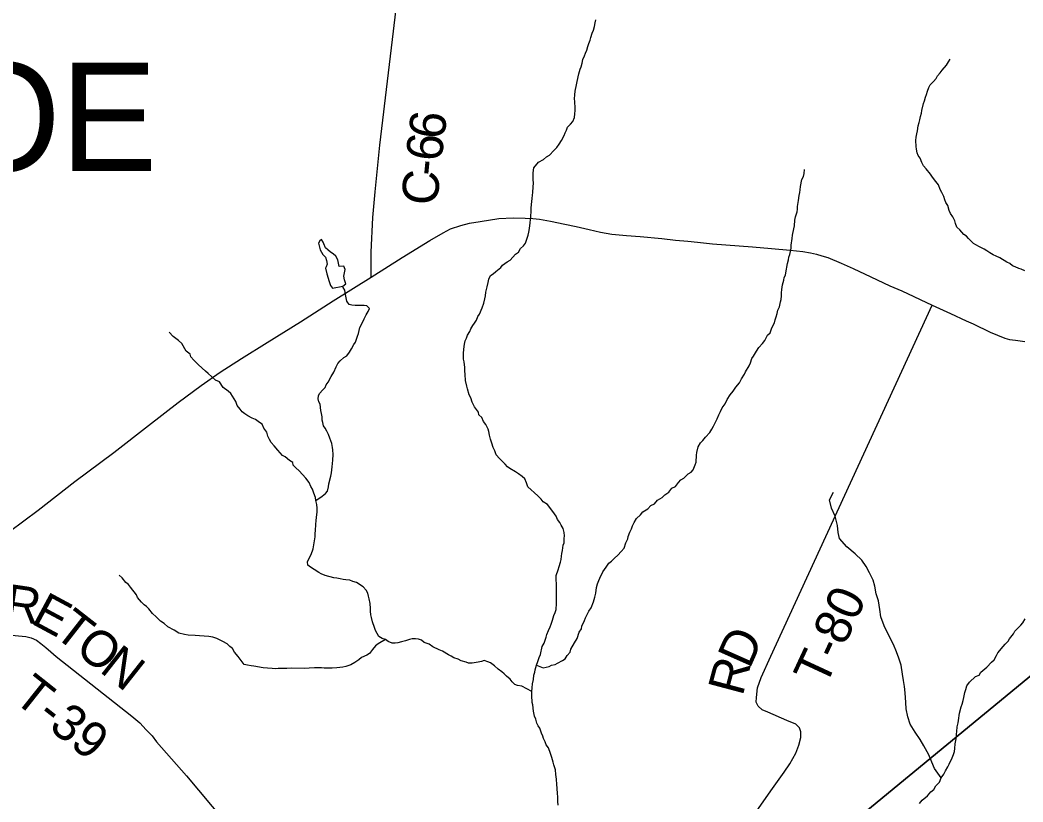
# Model space of a CAD drawing. Extents: x 1310247 to 1664935, y 235267 to 584339.
# Drawn here: x 1489144 to 1497464, y 339657 to 346148 of the extents above; entities that cross this region are included whole.
import ezdxf

# ---------------------------------------------------------------- set-up
doc = ezdxf.new("R2010")
doc.units = 0
for name, color, linetype in [('GM_X_County_Road', 7, 'Continuous'), ('GM_X_County_Road_Text', 7, 'Continuous'), ('GM_X_Minor_Lake', 7, 'Continuous'), ('GM_X_Minor_River', 7, 'Continuous'), ('GM_X_State_Route', 7, 'Continuous'), ('GM_X_Township', 7, 'Continuous'), ('GM_X_Township_Road', 7, 'Continuous'), ('GM_X_Township_Road_Text', 7, 'Continuous'), ('GM_X_Township_Text', 7, 'Continuous')]:
    doc.layers.add(name, color=color, linetype=linetype)

msp = doc.modelspace()

# ---------------------------------------------------------------- linework, layer by layer
at = {"layer": 'GM_X_County_Road'}
msp.add_lwpolyline([(1492058.1, 344014.3), (1492055.8, 344220.1), (1492071.1, 344509.9), (1492091.4, 344721), (1492129.5, 345109.9), (1492280.8, 346381.1), (1492293.5, 346528.6), (1492303.7, 346604.9), (1492333.5, 346712.7), (1492451.9, 346859.4), (1492838.8, 347242), (1492932.9, 347326.9), (1493020.6, 347423.5), (1493440.1, 347924.3), (1493552.1, 348070.8), (1493678.3, 348221.7), (1493775.9, 348333.4), (1493818.8, 348382.4), (1494015.3, 348611.7), (1494994.6, 349726.9)], dxfattribs=at)
at = {"layer": 'GM_X_Minor_Lake'}
for points in [[(1491822.7, 343940.4), (1491846.8, 343957.5), (1491835.3, 343991.8), (1491829.7, 344022), (1491840.6, 344078), (1491831, 344104.2), (1491792.9, 344102.8), (1491781.7, 344157.2), (1491764.1, 344187.5), (1491742.4, 344207.9), (1491718.5, 344222.3), (1491698.7, 344240.7), (1491678.9, 344257.1), (1491665.4, 344289.4), (1491657.6, 344305.6), (1491645.9, 344325.8), (1491631.7, 344314), (1491621.4, 344296.1), (1491634.6, 344241.7), (1491656, 344201.3), (1491677.8, 344180.9), (1491687.4, 344152.6), (1491690.9, 344122.5), (1491684.5, 344100.5), (1491678.4, 344088.6)], [(1491678.4, 344088.6), (1491689.6, 344040.2), (1491708.7, 343977.7), (1491720.2, 343943.5), (1491736, 343923.1), (1491822.7, 343940.4)]]:
    msp.add_lwpolyline(points, dxfattribs=at)
at = {"layer": 'GM_X_Minor_River'}
for points in [[(1493487.4, 344990.8), (1493511.9, 345012.5), (1493536.2, 345026.1), (1493571.1, 345065.7), (1493597.7, 345091.3), (1493616.3, 345117.1), (1493636.9, 345146.9), (1493657.8, 345190.7), (1493666.2, 345210.6), (1493676.7, 345234.5), (1493685.2, 345258.5), (1493711.8, 345284.1), (1493730.2, 345305.9), (1493744.9, 345337.8), (1493747.5, 345369.8), (1493750, 345397.9), (1493750.4, 345418), (1493747.3, 345472.2), (1493743.7, 345494.4), (1493746.3, 345526.5), (1493748.9, 345556.5), (1493775.2, 345676.6), (1493779.7, 345702.6), (1493790.4, 345740.5), (1493798.8, 345760.5), (1493807.4, 345790.5), (1493813.9, 345820.5), (1493826.5, 345850.3), (1493835, 345872.3), (1493845.5, 345898.2), (1493854.1, 345928.2), (1493862.6, 345954.1), (1493873.1, 345980.1), (1493879.6, 346004), (1493890.3, 346038), (1493902.8, 346063.9), (1493909.4, 346093.9), (1493916, 346125.9), (1493920.4, 346149.9)], [(1497480.3, 344067), (1497450.4, 344079.6), (1497430.4, 344085.9), (1497400.5, 344098.5), (1497376.5, 344106.9), (1497354.8, 344127.4), (1497330.8, 344137.8), (1497271.2, 344173), (1497241.3, 344187.5), (1497217.4, 344198), (1497189.5, 344214.5), (1497165.7, 344231), (1497141.8, 344245.5), (1497104, 344264.2), (1497074.2, 344280.8), (1497054.3, 344293.1), (1497012.8, 344334), (1496997.1, 344354.4), (1496973.2, 344368.8), (1496939.7, 344405.5), (1496916.1, 344430), (1496904.6, 344460.3), (1496898.9, 344480.5), (1496881.4, 344515), (1496863.8, 344541.3), (1496852.2, 344567.6), (1496840.9, 344608), (1496823.3, 344632.4), (1496815.6, 344654.6), (1496808.1, 344682.8), (1496790.6, 344715.3), (1496777, 344741.6), (1496763.6, 344780), (1496742.1, 344808.5), (1496714.5, 344843), (1496696.9, 344869.5), (1496661.6, 344914.2), (1496637.9, 344938.7), (1496624.3, 344965.1), (1496610.9, 345001.4), (1496595.2, 345023.8), (1496587.6, 345046), (1496582.1, 345076.2), (1496578.5, 345098.3), (1496575.4, 345148.6), (1496577.9, 345174.6), (1496584.4, 345204.6), (1496588.9, 345228.7), (1496593.7, 345270.7), (1496602.2, 345296.7), (1496608.6, 345318.7), (1496613.2, 345346.7), (1496621.7, 345374.6), (1496624.1, 345396.7), (1496639.3, 345456.7), (1496647.7, 345476.6), (1496654.3, 345508.6), (1496662.7, 345530.5), (1496673.2, 345556.5), (1496683.9, 345588.4), (1496694.3, 345610.3), (1496720.9, 345638), (1496745.5, 345663.6), (1496756, 345685.5), (1496778.5, 345709.2), (1496795, 345733), (1496829.9, 345774.6), (1496846.5, 345802.4), (1496859, 345824.3)], [(1493590.4, 342029.1), (1493565, 342069.7), (1493519.8, 342126.7), (1493484, 342147.4), (1493466.3, 342169.8), (1493442.7, 342196.3), (1493409.1, 342227), (1493383.3, 342247.6), (1493357.7, 342274.1), (1493346.2, 342306.4), (1493330.7, 342340.8), (1493311, 342359.3), (1493279.2, 342381.9), (1493253.4, 342396.4), (1493207.7, 342425.3), (1493187.8, 342439.7), (1493168.1, 342462.1), (1493148.4, 342480.5), (1493122.7, 342507.1), (1493095.2, 342539.7), (1493081.7, 342572.1), (1493068.1, 342600.4), (1493058.7, 342634.7), (1493047.3, 342669), (1493037.8, 342703.3), (1493032.3, 342731.6), (1493028.7, 342751.7), (1493009.3, 342790.2), (1492989.6, 342814.6), (1492974.2, 342849), (1492950.5, 342871.5), (1492946.8, 342891.7), (1492915.5, 342938.4), (1492894, 342974.9), (1492882.7, 343013.3), (1492871.1, 343037.6), (1492855.9, 343088), (1492850.2, 343108.2), (1492839, 343154.6), (1492835.9, 343206.8), (1492834.4, 343235), (1492833, 343265.1), (1492827.8, 343311.4), (1492824.2, 343333.6), (1492822.6, 343357.7), (1492823.1, 343383.8), (1492825.6, 343411.9), (1492828.1, 343437.9), (1492832.5, 343457.9), (1492837, 343484), (1492847.4, 343507.9), (1492855.9, 343531.8), (1492874.5, 343561.6), (1492885, 343585.5), (1492899.6, 343613.4), (1492914, 343633.2), (1492930.5, 343657.1), (1492943.1, 343687), (1492955.6, 343706.8), (1492976.6, 343758.7), (1492991.4, 343798.6), (1493000, 343832.6), (1493004.5, 343858.6), (1493009.1, 343888.6), (1493020, 343932.6), (1493026.6, 343968.7), (1493033.2, 343996.7), (1493047.8, 344028.5), (1493070.2, 344042.2), (1493092.6, 344061.9), (1493131.4, 344093.4), (1493147.8, 344113.2), (1493184.5, 344140.6), (1493210.9, 344154.2), (1493254, 344203.7), (1493278.4, 344221.4), (1493297.1, 344251.2), (1493319.6, 344272.9), (1493338.1, 344296.6), (1493350.9, 344338.6), (1493359.4, 344362.5), (1493365.9, 344388.5), (1493370.4, 344416.6), (1493375.3, 344464.7), (1493377.8, 344492.7), (1493380.3, 344516.8), (1493383.1, 344562.9), (1493385.6, 344587), (1493388.1, 344617), (1493393, 344667.2), (1493395.6, 344695.2), (1493397.9, 344715.3), (1493400.8, 344763.4), (1493403.4, 344793.5), (1493401.9, 344823.6), (1493402.3, 344843.7), (1493400.9, 344875.8), (1493403.3, 344901.9), (1493405.7, 344922), (1493444.7, 344967.5), (1493487.4, 344990.8)], [(1495417.2, 343684.7), (1495425.8, 343712.7), (1495430.3, 343740.7), (1495444.9, 343766.6), (1495453.7, 343808.6), (1495458, 343828.6), (1495460.6, 343858.7), (1495461, 343882.7), (1495463.6, 343910.8), (1495470.3, 343950.8), (1495481.1, 343988.8), (1495483.5, 344010.9), (1495493.9, 344030.8), (1495496.2, 344050.8), (1495511.7, 344126.8), (1495518.3, 344156.8), (1495520.7, 344180.9), (1495529.2, 344202.8), (1495535.6, 344226.8), (1495540.1, 344254.8), (1495542.6, 344278.9), (1495549.6, 344335), (1495552.2, 344363.1), (1495563.2, 344415.1), (1495567.6, 344441.1), (1495572.5, 344487.2), (1495577, 344513.2), (1495589.8, 344555.2), (1495594.2, 344577.2), (1495594.7, 344601.3), (1495601.6, 344651.3), (1495608.4, 344691.4), (1495612.8, 344715.4), (1495615.2, 344737.4), (1495617.8, 344767.5), (1495630.9, 344825.5), (1495643.4, 344849.4), (1495649.9, 344875.4), (1495652.5, 344907.5)], [(1491599, 342159.7), (1491649.9, 342195), (1491678.4, 342218.6), (1491694.9, 342238.4), (1491703.6, 342274.4), (1491706, 342298.4), (1491721.2, 342360.4), (1491727.7, 342388.4), (1491732.7, 342440.6), (1491737.7, 342494.7), (1491740.6, 342540.8), (1491739.2, 342579), (1491735.6, 342599.2), (1491730.2, 342633.4), (1491714.9, 342677.9), (1491703.4, 342708.2), (1491689.8, 342736.5), (1491676.2, 342758.9), (1491662.5, 342779.2), (1491654.9, 342807.4), (1491651.3, 342827.6), (1491649.8, 342855.7), (1491646.2, 342881.9), (1491640.7, 342908.1), (1491633.6, 342958.4), (1491621.9, 342978.7), (1491616.3, 343002.9), (1491618.8, 343029), (1491627.2, 343048.9), (1491655.8, 343078.5), (1491676.3, 343098.2), (1491682.7, 343120.2), (1491701.2, 343142), (1491724.2, 343189.8), (1491746.9, 343225.6), (1491767.8, 343269.4), (1491780.4, 343297.3), (1491800.9, 343319), (1491831.5, 343346.6), (1491853.9, 343360.3), (1491876.5, 343390), (1491893.2, 343419.8), (1491913.9, 343453.6), (1491926.3, 343475.5), (1491943.3, 343523.4), (1491951.7, 343545.3), (1491962.7, 343595.4), (1491979.3, 343627.2), (1492000.2, 343669), (1492014.8, 343700.9), (1492031.4, 343728.7), (1492041.9, 343752.6), (1492020.2, 343775.1), (1492000.1, 343777.5), (1491923.8, 343778.8), (1491897.7, 343781.2), (1491873.7, 343787.7), (1491856.1, 343814.1), (1491843.1, 343870.5), (1491837.6, 343904.8), (1491826, 343927), (1491822.7, 343940.4)], [(1493429.3, 340792.6), (1493483.2, 340771.6), (1493509.4, 340777.2), (1493533.6, 340780.8), (1493553.9, 340792.5), (1493582.2, 340798), (1493602.5, 340809.7), (1493643.1, 340831.1), (1493667.4, 340844.8), (1493684, 340872.6), (1493708.6, 340900.3), (1493713.1, 340926.3), (1493744.2, 340978), (1493764.9, 341013.8), (1493782, 341067.8), (1493800.6, 341095.6), (1493805, 341115.6), (1493825.9, 341163.4), (1493834.4, 341185.4), (1493861.5, 341241.2), (1493882.1, 341268.9), (1493901.1, 341318.8), (1493911.9, 341356.8), (1493920.5, 341390.8), (1493927.4, 341436.9), (1493936, 341466.9), (1493946.5, 341494.8), (1493952.9, 341514.8), (1493978, 341568.6), (1494006.8, 341606.2), (1494027.5, 341640), (1494049.9, 341655.7), (1494074.5, 341681.4), (1494103.1, 341707), (1494129.8, 341736.7), (1494156.4, 341764.4), (1494169.3, 341808.3), (1494185.9, 341840.2), (1494190.3, 341860.2), (1494203, 341896.1), (1494215.6, 341924), (1494224.1, 341950), (1494238.6, 341977.9), (1494259.4, 342011.6), (1494292.1, 342041.2), (1494310.6, 342067), (1494351.2, 342090.4), (1494377.9, 342118.1), (1494406.2, 342131.6), (1494432.9, 342161.3), (1494471.5, 342184.8), (1494494, 342206.5), (1494526.6, 342230), (1494551.3, 342261.7), (1494581.7, 342277.3), (1494606.4, 342309), (1494624.9, 342330.8), (1494651.3, 342346.4), (1494688.1, 342379.9), (1494710.5, 342395.5), (1494726.9, 342415.4), (1494743.8, 342457.2), (1494754.2, 342477.1), (1494757.3, 342535.3), (1494757.7, 342557.4), (1494768.6, 342605.4), (1494789.2, 342637.2), (1494807.7, 342659), (1494830.3, 342684.7), (1494865.2, 342724.3), (1494883.8, 342752.1), (1494896.3, 342776), (1494910.9, 342805.8), (1494927.6, 342837.7), (1494940.2, 342869.6), (1494954.8, 342897.5), (1494969.4, 342929.3), (1494994.1, 342961), (1495010.9, 342998.9), (1495035.7, 343036.6), (1495060.3, 343066.3), (1495081, 343100.1), (1495113.8, 343135.7), (1495130.5, 343169.5), (1495153.3, 343207.3), (1495161.7, 343227.2), (1495192.8, 343276.9), (1495203.3, 343302.8), (1495216, 343338.8), (1495228.4, 343358.6), (1495253.3, 343400.4), (1495271.9, 343430.2), (1495302.7, 343463.8), (1495323.2, 343487.5), (1495344.2, 343533.3), (1495366.6, 343551), (1495379.3, 343585), (1495387.7, 343604.9), (1495402.3, 343634.8), (1495408.8, 343660.8), (1495417.2, 343684.7)], [(1491283, 342578.8), (1491253.5, 342613.5), (1491227.8, 342640), (1491214.2, 342666.4), (1491200.6, 342692.7), (1491191.2, 342727), (1491167.7, 342761.6), (1491152.2, 342794), (1491130.4, 342808.4), (1491096.6, 342831.1), (1491068.7, 342843.6), (1491032.9, 342862.3), (1491009.1, 342878.8), (1490987.3, 342897.2), (1490969.6, 342917.6), (1490946, 342948.1), (1490934.5, 342980.5), (1490893.5, 343047.5), (1490871.8, 343067.9), (1490830.2, 343098.7), (1490798.8, 343143.5), (1490766.9, 343158.1), (1490735.3, 343186.7), (1490705.6, 343213.3), (1490683.9, 343233.8), (1490656.2, 343258.4), (1490622.6, 343289.1), (1490587, 343323.8), (1490561.4, 343352.4), (1490555.8, 343374.6), (1490522.1, 343399.2), (1490485.1, 343464.1), (1490459.3, 343486.7), (1490413.7, 343521.6), (1490380.2, 343556.3)], [(1493391.2, 340574.3), (1493305.6, 340618), (1493271.5, 340624.6), (1493249.6, 340633), (1493227.8, 340653.4), (1493210.2, 340677.8), (1493180.5, 340702.5), (1493160.7, 340720.9), (1493140.9, 340737.3), (1493109.2, 340759.9), (1493079.5, 340788.5), (1493045.8, 340811.2), (1493025.8, 340819.6), (1492993.9, 340830.2), (1492971.6, 340822.5), (1492943.4, 340817), (1492895, 340809.8), (1492864.9, 340810.3), (1492844.9, 340818.7), (1492804.9, 340829.4), (1492779, 340843.9), (1492743.1, 340854.6), (1492721.2, 340867), (1492697.2, 340877.5), (1492647.6, 340908.5), (1492621.7, 340920.9), (1492567.9, 340946), (1492538.1, 340966.6), (1492496.1, 340981.3), (1492474.4, 340999.8), (1492450.4, 341008.2), (1492424.3, 341010.7), (1492396.2, 341011.2), (1492376, 341005.5), (1492341.6, 340996), (1492309.3, 340986.5), (1492279, 340979), (1492256.9, 340975.4), (1492230.7, 340975.8), (1492196.8, 340990.5), (1492175, 341006.9), (1492149, 341013.4), (1492121.2, 341030), (1492093.9, 341080.6), (1492084.4, 341106.9), (1492069.1, 341153.4), (1492059.7, 341187.7), (1492054.1, 341211.9), (1492050.7, 341242.1), (1492051, 341262.1), (1492049.8, 341304.4), (1492040.4, 341344.7), (1492034.8, 341364.9), (1492029.2, 341391.1), (1492015.6, 341415.4), (1491990, 341444), (1491936.4, 341479), (1491904.4, 341487.6), (1491880.4, 341498.1), (1491846.3, 341500.7), (1491824.3, 341505.1), (1491800.2, 341509.5), (1491772.2, 341516), (1491746.1, 341518.5), (1491674.1, 341537.8), (1491642.2, 341550.4), (1491622.3, 341562.8), (1491584.6, 341587.5), (1491554.8, 341606.1), (1491531, 341622.6), (1491527.5, 341650.8), (1491540, 341676.7), (1491558.7, 341712.5), (1491575.6, 341758.4), (1491582.3, 341792.4), (1491591.5, 341858.5), (1491592, 341884.6), (1491594.5, 341910.7), (1491597.4, 341960.9), (1491602, 341992.9), (1491604.5, 342019), (1491609.3, 342065.1), (1491607.9, 342097.3), (1491606.4, 342125.4), (1491599, 342159.7), (1491595.4, 342183.8), (1491582, 342220.2), (1491570.6, 342254.6), (1491556.9, 342276.9), (1491541.4, 342309.3), (1491513.9, 342343.9), (1491486.3, 342374.5), (1491458.8, 342407.1), (1491431.1, 342431.7), (1491411.3, 342452.1), (1491405.8, 342476.3), (1491379.9, 342490.8), (1491342.3, 342521.6), (1491320.4, 342534), (1491302.7, 342556.4), (1491283, 342578.8)], [(1496784.9, 339857.4), (1496730.5, 339934.2), (1496707.2, 339986.7), (1496682.1, 340047.3), (1496641.1, 340124.2), (1496611.9, 340176.9), (1496568.7, 340237.8), (1496529.6, 340302.6), (1496508.4, 340363.1), (1496495.4, 340429.6), (1496492.2, 340481.8), (1496487.4, 340562.2), (1496480.2, 340614.5), (1496473, 340664.7), (1496465.7, 340717), (1496452.8, 340791.5), (1496435.7, 340852), (1496414.5, 340904.5), (1496391.3, 340965), (1496352.4, 341039.9), (1496311.5, 341118.8), (1496284.5, 341193.5), (1496277.4, 341253.8), (1496264.5, 341326.2), (1496247.4, 341384.7), (1496236.3, 341449.1), (1496221, 341499.5), (1496191.9, 341560.2), (1496164.6, 341610.8), (1496127.3, 341665.5), (1496072, 341716.5), (1496002.6, 341773.8), (1495941.5, 341843), (1495930.3, 341895.3), (1495925.2, 341951.6), (1495906.3, 342030.1), (1495875.2, 342096.9), (1495860.3, 342165.3), (1495891.3, 342229)], [(1493607.2, 339630.5), (1493605.8, 339660.6), (1493604.5, 339702.8), (1493602.9, 339725), (1493599.7, 339771.2), (1493596.3, 339801.4), (1493595.1, 339845.6), (1493589.7, 339883.9), (1493586.4, 339924.1), (1493573.1, 339964.5), (1493567.5, 339988.7), (1493556.1, 340027.1), (1493544.7, 340059.4), (1493527.4, 340105.9), (1493509.8, 340132.3), (1493500.2, 340156.6), (1493486.6, 340183), (1493480.9, 340203.1), (1493471.4, 340229.4), (1493456, 340269.9), (1493442.3, 340290.2), (1493432.7, 340312.5), (1493423.2, 340344.8), (1493411.6, 340369.1), (1493404.3, 340411.4), (1493397.2, 340463.7), (1493393.6, 340483.9), (1493390.6, 340540.2), (1493391.2, 340574.3), (1493393.7, 340604.4), (1493396.3, 340636.5), (1493403, 340674.5), (1493407.7, 340710.6), (1493414.2, 340734.6), (1493418.6, 340754.6), (1493429.3, 340792.6), (1493439.9, 340822.5), (1493450.6, 340856.5), (1493463.1, 340882.4), (1493476.3, 340946.5), (1493490.9, 340976.3), (1493501.4, 341000.3), (1493509.9, 341024.2), (1493514.3, 341046.2), (1493529, 341080.1), (1493541.6, 341110.1), (1493550.1, 341134), (1493560.7, 341166), (1493573.4, 341203.9), (1493583.9, 341229.9), (1493590.4, 341253.8), (1493595.3, 341304), (1493595.8, 341332.1), (1493594.8, 341384.3), (1493595.5, 341424.5), (1493594.1, 341458.6), (1493593, 341508.9), (1493591.5, 341537), (1493608.4, 341582.9), (1493617, 341610.9), (1493627.7, 341648.9), (1493634.1, 341670.9), (1493636.7, 341699), (1493639.1, 341721), (1493645.5, 341745), (1493650.4, 341789.1), (1493656.8, 341809.1), (1493657.4, 341845.2), (1493659.8, 341867.3), (1493658.3, 341895.4), (1493648.9, 341927.7), (1493633.3, 341954.1), (1493621.6, 341976.4), (1493602, 342002.8), (1493590.4, 342029.1)], [(1492175, 341006.9), (1492116.1, 340969.8), (1492091.6, 340952.1), (1492067, 340922.4), (1492044.3, 340890.7), (1492021.9, 340877), (1491977.3, 340855.7), (1491954.9, 340838), (1491922.3, 340814.4), (1491887.8, 340794.9), (1491847.4, 340781.6), (1491823.1, 340776), (1491797, 340774.4), (1491770.8, 340770.8), (1491734.5, 340767.4), (1491706.4, 340767.9), (1491668.2, 340768.6), (1491644.2, 340771), (1491608, 340771.6), (1491587.9, 340770), (1491543.6, 340768.7), (1491507.4, 340765.3), (1491396.9, 340767.2), (1491358.7, 340765.9), (1491314.4, 340764.6), (1491284.3, 340765.1), (1491260.2, 340763.5), (1491236.1, 340766), (1491195.9, 340768.7), (1491159.8, 340771.3), (1491083.7, 340784.6), (1491061.6, 340787), (1491031.5, 340791.6), (1491003.5, 340798.1), (1490985.8, 340820.5), (1490952.5, 340865.2), (1490923, 340901.9), (1490905.4, 340930.3), (1490883.6, 340948.8), (1490861.9, 340971.3), (1490826.1, 340990), (1490798.2, 341004.5), (1490776.3, 341014.9), (1490744.3, 341025.5), (1490710.3, 341032.1), (1490672.2, 341034.8), (1490634, 341035.4), (1490595.8, 341038.1), (1490539.6, 341041.1), (1490509.6, 341047.6), (1490461.6, 341058.5), (1490421.8, 341083.3), (1490370, 341110.3), (1490340.4, 341138.9), (1490308.6, 341157.5), (1490273.1, 341194.3), (1490243.4, 341220.9), (1490212, 341259.6), (1490194.2, 341280), (1490174.4, 341292.4), (1490150.7, 341316.9), (1490119.2, 341355.6), (1490109.5, 341375.9), (1490060.4, 341439), (1490042.8, 341463.4), (1490021, 341479.9), (1489991.5, 341518.5), (1489967.8, 341539)], [(1496897.9, 340100.5), (1496902.6, 340138.6), (1496909.4, 340180.7), (1496914.1, 340218.8), (1496914.5, 340240.9), (1496919.2, 340281), (1496925.8, 340313), (1496930.2, 340333), (1496937.3, 340393.2), (1496952.4, 340447.1), (1496958.8, 340469.1), (1496969.4, 340499.1), (1496973.9, 340525.1), (1496982.6, 340565.1), (1496989.1, 340591.1), (1496999.7, 340621.1), (1497020.4, 340652.9), (1497069.5, 340698.2), (1497099.8, 340709.8), (1497114.3, 340733.6), (1497163.3, 340775), (1497204.3, 340818.5), (1497226.7, 340836.2), (1497243.5, 340872), (1497256, 340895.9), (1497301.1, 340947.4), (1497317.5, 340967.2), (1497342.1, 340990.9), (1497352.5, 341010.8), (1497385.4, 341052.4), (1497397.9, 341074.3), (1497447, 341123.7), (1497463.4, 341143.5), (1497482.1, 341177.3)], [(1496606.2, 339643.5), (1496628.8, 339671.2), (1496671.7, 339708.6), (1496700.4, 339742.3), (1496724.9, 339762), (1496741.5, 339791.8), (1496772.2, 339821.4), (1496784.9, 339857.4), (1496807.6, 339887.1), (1496822.2, 339917), (1496840.8, 339948.8), (1496851.3, 339970.8), (1496876.3, 340022.6), (1496888.9, 340050.5), (1496895.4, 340076.5), (1496897.9, 340100.5)]]:
    msp.add_lwpolyline(points, dxfattribs=at)
at = {"layer": 'GM_X_State_Route'}
msp.add_lwpolyline([(1489056.5, 341902.5), (1489293.6, 342080.6), (1489598.2, 342318.4), (1489921.2, 342559.2), (1490208.8, 342783.7), (1490454.8, 342974.1), (1490647.8, 343114.2), (1490803.1, 343226.1), (1490981.1, 343337.6), (1491193.4, 343470.9), (1491472.1, 343642.7), (1491743.1, 343815.9), (1492058.1, 344014.3), (1492313.6, 344177.6), (1492543.7, 344318.1), (1492653.2, 344381.7), (1492715.1, 344414.3), (1492799.6, 344442.5), (1492872.4, 344461.7), (1492962.5, 344477), (1493115.4, 344500.2), (1493234.6, 344506.4), (1493334.2, 344503.6), (1493399.5, 344499.9), (1493452.4, 344494.7), (1493545.5, 344477.5), (1493663.7, 344453.8), (1493756.8, 344433.9), (1493866, 344408.1), (1493960.2, 344387.5), (1494054.7, 344371.4), (1494175.3, 344359), (1494288, 344350.8), (1494469.7, 344334.6), (1494582.4, 344322.2), (1494682.7, 344311.3), (1494764.5, 344303.7), (1494889.9, 344290.3), (1494998.8, 344282.7), (1495220.1, 344266.6), (1495378.1, 344251.5), (1495532.4, 344237.4), (1495636.8, 344225.7), (1495701.8, 344215.4), (1495750.9, 344205.8), (1495796.6, 344192), (1495844.4, 344175.9), (1495957, 344130.5), (1496055.6, 344085.2), (1496202, 344017.5), (1496359.7, 343942.3), (1496459.3, 343900.3), (1496711.8, 343780.1), (1496863.4, 343713), (1496994.4, 343652.6), (1497051.2, 343625.4), (1497193.2, 343558), (1497312.9, 343508.6), (1497353, 343497.6), (1497401.3, 343489.5), (1497478.4, 343480.2)], dxfattribs=at)
at = {"layer": 'GM_X_Township'}
for points in [[(1474902.6, 317724.2), (1475415.4, 321906.2), (1475424.8, 322383.7), (1477153.5, 323824.7), (1482366.2, 328165.1), (1483452.9, 329069.8), (1486515.6, 331606), (1487825, 332723.4), (1489150.3, 333806.3), (1492086.9, 336205.7), (1493858.3, 337680), (1493981.8, 337782.7), (1494191.9, 337957.6), (1499473.1, 342306)], [(1499473.1, 342306), (1494191.9, 337957.6), (1493981.8, 337782.7), (1493858.3, 337680), (1492086.9, 336205.7), (1489150.3, 333806.3), (1487825, 332723.4), (1486515.6, 331606), (1483452.9, 329069.8), (1482366.2, 328165.1), (1477153.5, 323824.7)]]:
    msp.add_lwpolyline(points, dxfattribs=at)
at = {"layer": 'GM_X_Township_Road'}
for points in [[(1495252.8, 340523.4), (1495253, 340525.3), (1495263.2, 340605.2), (1495291.5, 340690.7), (1495372.3, 340866.9), (1496711.8, 343780.1)], [(1488466.3, 341100.7), (1488484.6, 341101.7), (1488968.6, 341054.2), (1489132.1, 341036.3), (1489191.5, 341030.4), (1489236.1, 341018.5), (1489280.7, 340999.7), (1489316.3, 340972.9), (1489358, 340940.2), (1489400.6, 340903.6), (1489443.2, 340864.9), (1490072.3, 340369.6), (1490138.7, 340315.1), (1490191.2, 340255.6), (1490240.7, 340206.1), (1490277.4, 340157.6), (1490524.1, 339873.2), (1490838.7, 339501.1)], [(1495197.2, 339500.4), (1495386.6, 339768.1), (1495482.3, 339903.9), (1495530.3, 339974.8), (1495578.6, 340061.8), (1495604.5, 340129.3), (1495620.2, 340191), (1495621.5, 340239.1), (1495610.3, 340271.5), (1495579.2, 340304.3), (1495504, 340334.4), (1495347.7, 340402.6), (1495300.2, 340421.8), (1495267, 340452.8), (1495249.9, 340485.3), (1495252.8, 340523.4)]]:
    msp.add_lwpolyline(points, dxfattribs=at)

# ---------------------------------------------------------------- texts
at = {"layer": 'GM_X_County_Road_Text'}
for s, rotation, p in [('6', 82.62131, (1492660.8, 345149.7)), ('6', 83.52303, (1492640.1, 344967.3)), ('-', 84.13522, (1492627.6, 344845.6)), ('C', 84.46086, (1492603.8, 344600.8))]:
    msp.add_text(s, height=300, rotation=rotation, dxfattribs=at).set_placement(p)
at = {"layer": 'GM_X_Township_Road_Text'}
for s, rotation, p in [('R', 351.71452, (1489007, 341171.2)), ('E', 331.70592, (1489224.7, 341144.3)), ('T-80', 65.12735, (1495823.6, 340602.3)), ('T', 321.95832, (1489411, 341045.3)), ('O', 321.72165, (1489587.5, 340907.3)), ('D', 66.03751, (1495196.3, 340754.9)), ('N', 321.72022, (1489794.7, 340743.7)), ('R', 75.11081, (1495137.2, 340528.6)), ('T-39', 321.50628, (1489076.9, 340503.2))]:
    msp.add_text(s, height=300, rotation=rotation, dxfattribs=at).set_placement(p)
at = {"layer": 'GM_X_Township_Text'}
msp.add_text('MONROE', height=900, rotation=0.00001, dxfattribs=at).set_placement((1484867, 344894.8))

doc.saveas('drawing.dxf')
